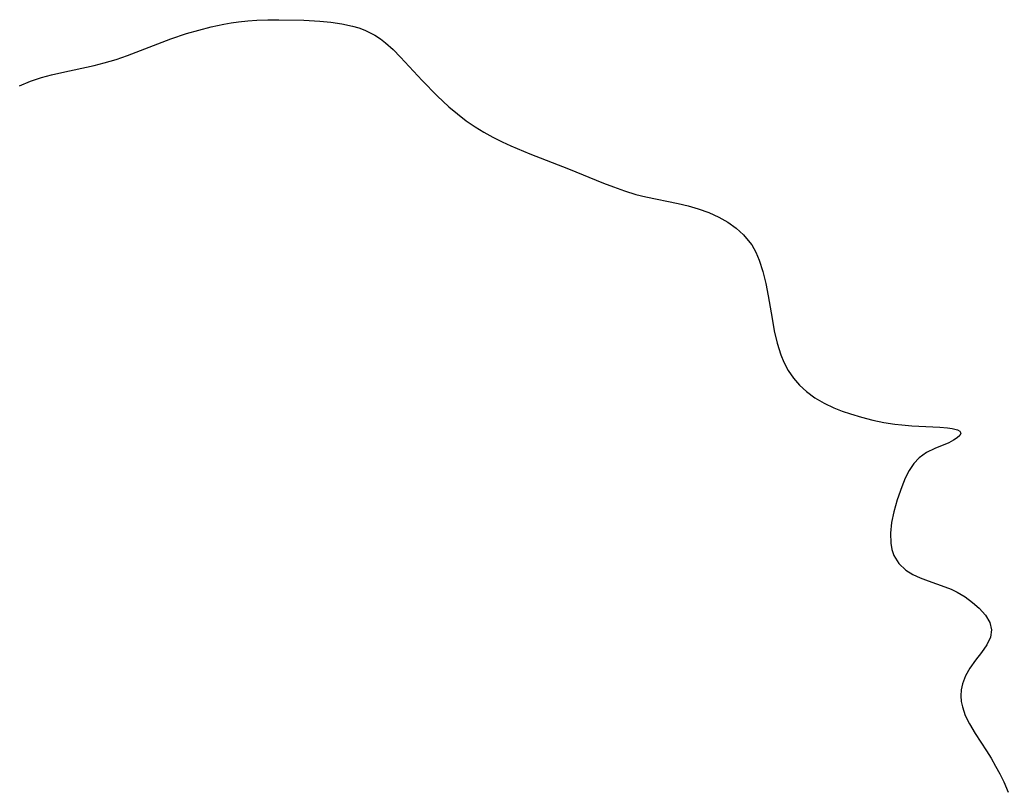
# Model space of a CAD drawing. Header units: metres. Extents: x 1073367 to 1082519, y 1569854 to 1574957.
# Tile 338 of 656: x 1075875 to 1076025, y 1573449 to 1573566. Entities that reach past the tile are written whole.
import ezdxf

# ---------------------------------------------------------------- set-up
doc = ezdxf.new("R2010")
doc.units = ezdxf.units.M
doc.layers.add('CGG_CurvaNivelLidar_v1', color=253, linetype='Continuous', lineweight=30)

msp = doc.modelspace()

# ---------------------------------------------------------------- linework, layer by layer
at = {"layer": 'CGG_CurvaNivelLidar_v1'}
for p, q in [((1075904.4965, 1573565.0492, 67.5), (1075906.4125, 1573565.462, 67.5)), ((1075906.4125, 1573565.462, 67.5), (1075907.5241, 1573565.6609, 67.5)), ((1075907.5241, 1573565.6609, 67.5), (1075908.64, 1573565.825, 67.5)), ((1075908.64, 1573565.825, 67.5), (1075910.0142, 1573565.9733, 67.5)), ((1075910.0142, 1573565.9733, 67.5), (1075911.3928, 1573566.068, 67.5)), ((1075911.3928, 1573566.068, 67.5), (1075913.0749, 1573566.122, 67.5)), ((1075913.0749, 1573566.122, 67.5), (1075914.7567, 1573566.1276, 67.5)), ((1075914.7567, 1573566.1276, 67.5), (1075918.5151, 1573566.0473, 67.5)), ((1075918.5151, 1573566.0473, 67.5), (1075920.9467, 1573565.9276, 67.5)), ((1075920.9467, 1573565.9276, 67.5), (1075922.656, 1573565.7644, 67.5)), ((1075922.656, 1573565.7644, 67.5), (1075924.326, 1573565.5174, 67.5)), ((1075924.326, 1573565.5174, 67.5), (1075925.9419, 1573565.1705, 67.5)), ((1075898.3451, 1573563.2194, 67.5), (1075900.7084, 1573564.011, 67.5)), ((1075900.7084, 1573564.011, 67.5), (1075902.5943, 1573564.5628, 67.5)), ((1075902.5943, 1573564.5628, 67.5), (1075904.4965, 1573565.0492, 67.5)), ((1075925.9419, 1573565.1705, 67.5), (1075926.8923, 1573564.898, 67.5)), ((1075926.8923, 1573564.898, 67.5), (1075927.8118, 1573564.5603, 67.5)), ((1075927.8118, 1573564.5603, 67.5), (1075929.3375, 1573563.7774, 67.5)), ((1075891.7839, 1573560.69, 67.5), (1075898.3451, 1573563.2194, 67.5)), ((1075929.3375, 1573563.7774, 67.5), (1075930.1575, 1573563.2338, 67.5)), ((1075930.1575, 1573563.2338, 67.5), (1075930.9457, 1573562.6283, 67.5)), ((1075930.9457, 1573562.6283, 67.5), (1075932.1081, 1573561.5899, 67.5)), ((1075932.1081, 1573561.5899, 67.5), (1075933.2264, 1573560.4618, 67.5)), ((1075886.7247, 1573559.1723, 67.5), (1075888.2555, 1573559.5569, 67.5)), ((1075888.2555, 1573559.5569, 67.5), (1075890.0287, 1573560.0862, 67.5)), ((1075890.0287, 1573560.0862, 67.5), (1075891.7839, 1573560.69, 67.5)), ((1075933.2264, 1573560.4618, 67.5), (1075936.5014, 1573556.9238, 67.5)), ((1075880.2529, 1573557.7761, 67.5), (1075881.7866, 1573558.1305, 67.5)), ((1075881.7866, 1573558.1305, 67.5), (1075886.7247, 1573559.1723, 67.5)), ((1075875.3992, 1573556.1065, 67.5), (1075877.0467, 1573556.7929, 67.5)), ((1075877.0467, 1573556.7929, 67.5), (1075878.7394, 1573557.3638, 67.5)), ((1075878.7394, 1573557.3638, 67.5), (1075880.2529, 1573557.7761, 67.5)), ((1075936.5014, 1573556.9238, 67.5), (1075938.7488, 1573554.5947, 67.5)), ((1075938.7488, 1573554.5947, 67.5), (1075940.5516, 1573552.9045, 67.5)), ((1075940.5516, 1573552.9045, 67.5), (1075941.8358, 1573551.8224, 67.5)), ((1075941.8358, 1573551.8224, 67.5), (1075943.1679, 1573550.8022, 67.5)), ((1075943.1679, 1573550.8022, 67.5), (1075944.5509, 1573549.8541, 67.5)), ((1075944.5509, 1573549.8541, 67.5), (1075945.8747, 1573549.0506, 67.5)), ((1075945.8747, 1573549.0506, 67.5), (1075947.237, 1573548.3064, 67.5)), ((1075947.237, 1573548.3064, 67.5), (1075948.6296, 1573547.6101, 67.5)), ((1075948.6296, 1573547.6101, 67.5), (1075949.9491, 1573546.9968, 67.5)), ((1075949.9491, 1573546.9968, 67.5), (1075952.8621, 1573545.7688, 67.5)), ((1075952.8621, 1573545.7688, 67.5), (1075958.7198, 1573543.4931, 67.5)), ((1075958.7198, 1573543.4931, 67.5), (1075964.0073, 1573541.3382, 67.5)), ((1075964.0073, 1573541.3382, 67.5), (1075965.525, 1573540.7493, 67.5)), ((1075965.525, 1573540.7493, 67.5), (1075967.2169, 1573540.1429, 67.5)), ((1075967.2169, 1573540.1429, 67.5), (1075968.9264, 1573539.6122, 67.5)), ((1075968.9264, 1573539.6122, 67.5), (1075970.4657, 1573539.2208, 67.5)), ((1075970.4657, 1573539.2208, 67.5), (1075975.3636, 1573538.2117, 67.5)), ((1075975.3636, 1573538.2117, 67.5), (1075976.8888, 1573537.8617, 67.5)), ((1075976.8888, 1573537.8617, 67.5), (1075978.3801, 1573537.4447, 67.5)), ((1075978.3801, 1573537.4447, 67.5), (1075979.9883, 1573536.8668, 67.5)), ((1075979.9883, 1573536.8668, 67.5), (1075981.5208, 1573536.1648, 67.5)), ((1075981.5208, 1573536.1648, 67.5), (1075982.8822, 1573535.3849, 67.5)), ((1075982.8822, 1573535.3849, 67.5), (1075984.1411, 1573534.4909, 67.5)), ((1075984.1411, 1573534.4909, 67.5), (1075985.2737, 1573533.4766, 67.5)), ((1075985.2737, 1573533.4766, 67.5), (1075986.2482, 1573532.328, 67.5)), ((1075986.2482, 1573532.328, 67.5), (1075986.514, 1573531.9393, 67.5)), ((1075986.514, 1573531.9393, 67.5), (1075987.1392, 1573530.8316, 67.5)), ((1075987.1392, 1573530.8316, 67.5), (1075987.6559, 1573529.6433, 67.5)), ((1075987.6559, 1573529.6433, 67.5), (1075988.2247, 1573527.9108, 67.5)), ((1075988.2247, 1573527.9108, 67.5), (1075988.6719, 1573526.0958, 67.5)), ((1075988.6719, 1573526.0958, 67.5), (1075989.0344, 1573524.2284, 67.5)), ((1075989.0344, 1573524.2284, 67.5), (1075989.6001, 1573520.7807, 67.5)), ((1075989.6001, 1573520.7807, 67.5), (1075989.9429, 1573518.8912, 67.5)), ((1075989.9429, 1573518.8912, 67.5), (1075990.3625, 1573517.0444, 67.5)), ((1075990.3625, 1573517.0444, 67.5), (1075990.9086, 1573515.2698, 67.5)), ((1075990.9086, 1573515.2698, 67.5), (1075991.3737, 1573514.1431, 67.5)), ((1075991.3737, 1573514.1431, 67.5), (1075992.0481, 1573512.8995, 67.5)), ((1075992.0481, 1573512.8995, 67.5), (1075992.8544, 1573511.7407, 67.5)), ((1075992.8544, 1573511.7407, 67.5), (1075993.7805, 1573510.672, 67.5)), ((1075993.7805, 1573510.672, 67.5), (1075994.8201, 1573509.7036, 67.5)), ((1075994.8201, 1573509.7036, 67.5), (1075996.1079, 1573508.752, 67.5)), ((1075996.1079, 1573508.752, 67.5), (1075997.5067, 1573507.9264, 67.5)), ((1075997.5067, 1573507.9264, 67.5), (1075998.9943, 1573507.2169, 67.5)), ((1075998.9943, 1573507.2169, 67.5), (1076000.2445, 1573506.7248, 67.5)), ((1076000.2445, 1573506.7248, 67.5), (1076001.5288, 1573506.2885, 67.5)), ((1076001.5288, 1573506.2885, 67.5), (1076003.1892, 1573505.7969, 67.5)), ((1076003.1892, 1573505.7969, 67.5), (1076004.8722, 1573505.3707, 67.5)), ((1076004.8722, 1573505.3707, 67.5), (1076006.5646, 1573505.0151, 67.5)), ((1076006.5646, 1573505.0151, 67.5), (1076008.2528, 1573504.7407, 67.5)), ((1076008.2528, 1573504.7407, 67.5), (1076009.2788, 1573504.6184, 67.5)), ((1076009.2788, 1573504.6184, 67.5), (1076010.8363, 1573504.4901, 67.5)), ((1076010.8363, 1573504.4901, 67.5), (1076015.0842, 1573504.2916, 67.5)), ((1076015.0842, 1573504.2916, 67.5), (1076016.2447, 1573504.2037, 67.5)), ((1076016.2447, 1573504.2037, 67.5), (1076016.9626, 1573504.1074, 67.5)), ((1076016.9626, 1573504.1074, 67.5), (1076017.7426, 1573503.8974, 67.5)), ((1076017.6835, 1573502.6446, 67.5), (1076017.1636, 1573502.3075, 67.5)), ((1076018.0945, 1573503.0182, 67.5), (1076017.6835, 1573502.6446, 67.5)), ((1076017.7426, 1573503.8974, 67.5), (1076018.1131, 1573503.6583, 67.5)), ((1076018.2461, 1573503.3685, 67.5), (1076018.0945, 1573503.0182, 67.5)), ((1076018.1131, 1573503.6583, 67.5), (1076018.2461, 1573503.3685, 67.5)), ((1076016.4079, 1573501.9153, 67.5), (1076014.3007, 1573501.0252, 67.5)), ((1076017.1636, 1573502.3075, 67.5), (1076016.4079, 1573501.9153, 67.5)), ((1076011.9127, 1573499.6383, 67.5), (1076011.1073, 1573498.761, 67.5)), ((1076013.0558, 1573500.4324, 67.5), (1076011.9127, 1573499.6383, 67.5)), ((1076014.3007, 1573501.0252, 67.5), (1076013.0558, 1573500.4324, 67.5)), ((1076011.1073, 1573498.761, 67.5), (1076010.4164, 1573497.71, 67.5)), ((1076010.4164, 1573497.71, 67.5), (1076009.8155, 1573496.5294, 67.5)), ((1076009.2847, 1573495.2568, 67.5), (1076008.5953, 1573493.2708, 67.5)), ((1076009.8155, 1573496.5294, 67.5), (1076009.2847, 1573495.2568, 67.5)), ((1076008.5953, 1573493.2708, 67.5), (1076008.083, 1573491.4412, 67.5)), ((1076008.083, 1573491.4412, 67.5), (1076007.7499, 1573489.8058, 67.5)), ((1076007.7499, 1573489.8058, 67.5), (1076007.5757, 1573488.2011, 67.5)), ((1076007.5757, 1573488.2011, 67.5), (1076007.616, 1573486.6631, 67.5)), ((1076007.616, 1573486.6631, 67.5), (1076007.789, 1573485.7185, 67.5)), ((1076007.789, 1573485.7185, 67.5), (1076008.0967, 1573484.8344, 67.5)), ((1076008.0967, 1573484.8344, 67.5), (1076008.8616, 1573483.6096, 67.5)), ((1076008.8616, 1573483.6096, 67.5), (1076009.9162, 1573482.6023, 67.5)), ((1076009.9162, 1573482.6023, 67.5), (1076010.9441, 1573481.9485, 67.5)), ((1076010.9441, 1573481.9485, 67.5), (1076012.0853, 1573481.4122, 67.5)), ((1076012.0853, 1573481.4122, 67.5), (1076013.3108, 1573480.9541, 67.5)), ((1076013.3108, 1573480.9541, 67.5), (1076015.8418, 1573480.0773, 67.5)), ((1076015.8418, 1573480.0773, 67.5), (1076016.7887, 1573479.6872, 67.5)), ((1076016.7887, 1573479.6872, 67.5), (1076017.7033, 1573479.2433, 67.5)), ((1076017.7033, 1573479.2433, 67.5), (1076018.9231, 1573478.5131, 67.5)), ((1076018.9231, 1573478.5131, 67.5), (1076020.0359, 1573477.6924, 67.5)), ((1076020.0359, 1573477.6924, 67.5), (1076021.0249, 1573476.8135, 67.5)), ((1076021.0249, 1573476.8135, 67.5), (1076021.9794, 1573475.753, 67.5)), ((1076021.9794, 1573475.753, 67.5), (1076022.649, 1573474.6621, 67.5)), ((1076022.649, 1573474.6621, 67.5), (1076022.9265, 1573473.5465, 67.5)), ((1076022.9265, 1573473.5465, 67.5), (1076022.7334, 1573472.4154, 67.5)), ((1076022.177, 1573471.2677, 67.5), (1076021.391, 1573470.1062, 67.5)), ((1076022.7334, 1573472.4154, 67.5), (1076022.177, 1573471.2677, 67.5)), ((1076021.391, 1573470.1062, 67.5), (1076020.4961, 1573468.9249, 67.5)), ((1076020.4961, 1573468.9249, 67.5), (1076019.6198, 1573467.6904, 67.5)), ((1076019.6198, 1573467.6904, 67.5), (1076018.9663, 1573466.5374, 67.5)), ((1076018.4922, 1573465.3179, 67.5), (1076018.3009, 1573464.4154, 67.5)), ((1076018.9663, 1573466.5374, 67.5), (1076018.4922, 1573465.3179, 67.5)), ((1076018.3009, 1573464.4154, 67.5), (1076018.2469, 1573463.4937, 67.5)), ((1076018.2469, 1573463.4937, 67.5), (1076018.3183, 1573462.6767, 67.5)), ((1076018.3183, 1573462.6767, 67.5), (1076018.4888, 1573461.8557, 67.5)), ((1076018.4888, 1573461.8557, 67.5), (1076018.9295, 1573460.5484, 67.5)), ((1076018.9295, 1573460.5484, 67.5), (1076019.5457, 1573459.252, 67.5)), ((1076019.5457, 1573459.252, 67.5), (1076020.4312, 1573457.7741, 67.5)), ((1076020.4312, 1573457.7741, 67.5), (1076022.1386, 1573455.1724, 67.5)), ((1076022.1386, 1573455.1724, 67.5), (1076022.851, 1573454.0311, 67.5)), ((1076022.851, 1573454.0311, 67.5), (1076023.5366, 1573452.8633, 67.5)), ((1076023.5366, 1573452.8633, 67.5), (1076024.1834, 1573451.6666, 67.5)), ((1076024.1834, 1573451.6666, 67.5), (1076024.7747, 1573450.4468, 67.5)), ((1076024.7747, 1573450.4468, 67.5), (1076025.438, 1573448.871, 67.5))]:
    msp.add_line(p, q, dxfattribs=at)

doc.saveas('drawing.dxf')
